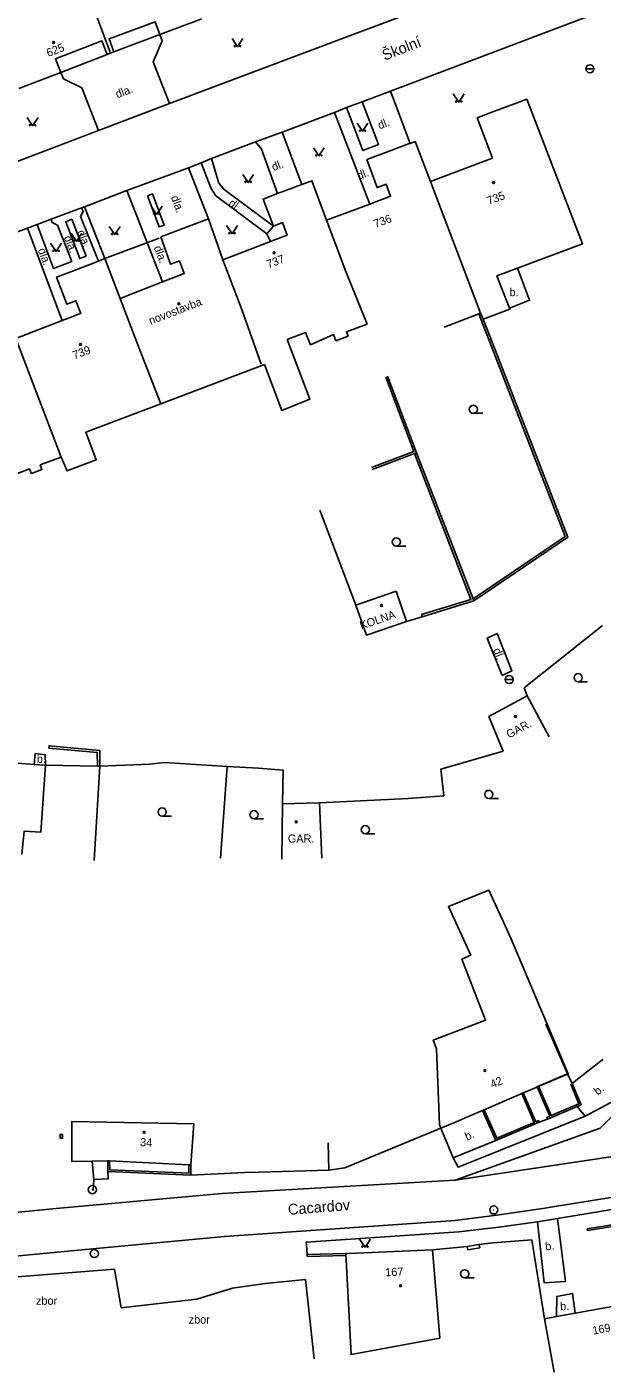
# Model space of a CAD drawing. Extents: x -577457 to -568404, y -1208466 to -1201387.
# Drawn here: x -575130.3 to -575077.3, y -1204372.1 to -1204248.2 of the extents above; entities that cross this region are included whole.
import ezdxf

# ---------------------------------------------------------------- set-up
doc = ezdxf.new("R2010")
doc.units = 0
for name, color, linetype in [('BUDOVY_MĚŘ', 7, 'Continuous'), ('BUDOVY_NEMĚŘ', 7, 'Continuous'), ('MAP_ZN_BP', 7, 'Continuous'), ('NÁZVY_ULIC_TOK_SMĚR', 7, 'Continuous'), ('OBVOD_PILÍŘE', 7, 'Continuous'), ('POMOC_POPIS', 7, 'Continuous'), ('ROZHRANÍ_PLOCH', 7, 'Continuous'), ('ZN_BUDOV', 7, 'Continuous'), ('ZN_DOPLŇKOVÉ', 7, 'Continuous'), ('ZN_KULTUR', 7, 'Continuous'), ('Č_POPIS_ORIENT', 7, 'Continuous')]:
    doc.layers.add(name, color=color, linetype=linetype)

msp = doc.modelspace()

# ---------------------------------------------------------------- linework, layer by layer
at = {"layer": 'BUDOVY_MĚŘ'}
for points in [[(-575124.33, -1204245.93), (-575122.57, -1204250.61)], [(-575122.25, -1204250.49), (-575122.7, -1204249.29), (-575118.46, -1204247.7), (-575118.01, -1204248.89)], [(-575114.15, -1204247.44), (-575118.01, -1204248.89)], [(-575118.01, -1204248.89), (-575122.25, -1204250.49)], [(-575122.88, -1204250.73), (-575123.36, -1204249.48), (-575127.62, -1204251.12), (-575127.13, -1204252.37)], [(-575122.88, -1204250.73), (-575127.13, -1204252.37)], [(-575122.57, -1204250.61), (-575122.88, -1204250.73)], [(-575122.25, -1204250.49), (-575122.57, -1204250.61)], [(-575127.13, -1204252.37), (-575130.99, -1204253.86)], [(-575085.09, -1204270.41), (-575079.1, -1204268.16), (-575084.25, -1204254.84), (-575084.88, -1204255.08)], [(-575087.2, -1204255.95), (-575088.8, -1204256.55), (-575087.4, -1204260.28)], [(-575094.98, -1204258.91), (-575095.12, -1204258.96)], [(-575093.11, -1204262.43), (-575094.53, -1204258.74), (-575094.98, -1204258.91)], [(-575097.56, -1204259.88), (-575098.96, -1204260.41), (-575098.01, -1204262.98), (-575097.18, -1204262.68), (-575096.78, -1204263.78), (-575098.7, -1204264.5)], [(-575088.22, -1204260.59), (-575093.11, -1204262.43)], [(-575102.67, -1204266), (-575104.04, -1204262.36), (-575104.94, -1204262.7)], [(-575107.18, -1204263.54), (-575108.52, -1204264.05), (-575107.56, -1204266.53)], [(-575098.7, -1204264.5), (-575102.67, -1204266)], [(-575113.55, -1204265.86), (-575117.92, -1204267.52)], [(-575112.21, -1204269.63), (-575113.55, -1204265.86)], [(-575107.56, -1204266.53), (-575106.74, -1204266.21), (-575106.29, -1204267.37)], [(-575100.9, -1204270.7), (-575102.67, -1204266)], [(-575117.92, -1204267.52), (-575117.03, -1204270.05), (-575116.22, -1204269.74), (-575115.78, -1204270.91), (-575117.77, -1204271.68)], [(-575107.84, -1204267.96), (-575112.21, -1204269.63)], [(-575107.53, -1204267.84), (-575107.84, -1204267.96)], [(-575123.08, -1204269.53), (-575123.67, -1204269.76)], [(-575119.9, -1204277.88), (-575123.08, -1204269.53)], [(-575112.21, -1204269.63), (-575110.43, -1204274.3)], [(-575126.07, -1204270.67), (-575127.53, -1204271.23), (-575126.59, -1204273.73), (-575125.75, -1204273.41), (-575125.31, -1204274.58), (-575125.5, -1204274.65)], [(-575085.84, -1204274.09), (-575086.99, -1204271.12), (-575085.09, -1204270.41)], [(-575117.77, -1204271.68), (-575121.69, -1204273.19)], [(-575126.43, -1204275.01), (-575127.02, -1204275.24)], [(-575091.84, -1204275.83), (-575088.65, -1204274.62)], [(-575088.65, -1204274.62), (-575088.49, -1204274.56), (-575088.25, -1204275.1)], [(-575088.25, -1204275.1), (-575085.8, -1204274.18), (-575085.84, -1204274.09)], [(-575127.02, -1204275.24), (-575131.28, -1204276.88), (-575129.49, -1204281.55)], [(-575095.3, -1204302.97), (-575096.27, -1204300.18), (-575099.98, -1204301.44)], [(-575099.98, -1204301.44), (-575099.01, -1204304.23), (-575095.3, -1204302.97)], [(-575084.2, -1204309.82), (-575087.73, -1204311.71), (-575086.43, -1204314.92)], [(-575082.19, -1204313.57), (-575084.2, -1204309.82)], [(-575130.72, -1204324.4), (-575130.51, -1204322.27), (-575128.99, -1204322.37), (-575128.56, -1204316.19)], [(-575128.56, -1204316.19), (-575123.77, -1204316.28)], [(-575123.54, -1204316.29), (-575124.07, -1204324.99)], [(-575123.77, -1204316.28), (-575123.54, -1204316.29)], [(-575106.73, -1204319.76), (-575103.32, -1204319.67)], [(-575103.32, -1204319.67), (-575103.12, -1204324.77)], [(-575106.78, -1204324.86), (-575106.73, -1204319.76)], [(-575082.48, -1204340.05), (-575080.5, -1204344.64)], [(-575077.22, -1204343.3), (-575077.35, -1204343.4)], [(-575083.29, -1204345.84), (-575083.15, -1204345.78)], [(-575083.15, -1204345.78), (-575080.5, -1204344.64)], [(-575080.06, -1204345.53), (-575080.5, -1204344.64)], [(-575079.72, -1204345.26), (-575080.06, -1204345.53)], [(-575088.18, -1204347.95), (-575084.7, -1204346.45)], [(-575084.7, -1204346.45), (-575084.56, -1204346.39)], [(-575084.56, -1204346.39), (-575084.33, -1204346.29)], [(-575083.52, -1204345.94), (-575083.29, -1204345.84)], [(-575088.47, -1204348.07), (-575088.33, -1204348.01)], [(-575088.33, -1204348.01), (-575088.18, -1204347.95)], [(-575092.15, -1204349.65), (-575090.96, -1204349.14)], [(-575122.82, -1204352.64), (-575122.65, -1204352.65)], [(-575122.65, -1204352.65), (-575115.34, -1204353.02)], [(-575115.34, -1204353.02), (-575115.17, -1204353.03)], [(-575099.92, -1204361.15), (-575092.93, -1204360.84)], [(-575079.78, -1204366.68), (-575072.46, -1204365.35)], [(-575082.6, -1204367.19), (-575081.5, -1204366.99)], [(-575081.71, -1204372.11), (-575082.6, -1204367.19)]]:
    msp.add_lwpolyline(points, dxfattribs=at)
at = {"layer": 'BUDOVY_NEMĚŘ'}
for points in [[(-575093.11, -1204262.43), (-575088.49, -1204274.56)], [(-575100.9, -1204270.7), (-575098.94, -1204275.57)], [(-575108.71, -1204279.24), (-575110.43, -1204274.3)], [(-575098.94, -1204275.57), (-575100.84, -1204276.26), (-575100.69, -1204276.66), (-575101.82, -1204277.09), (-575102.03, -1204276.53), (-575104.15, -1204277.46), (-575104.6, -1204276.34), (-575106.3, -1204276.99), (-575104.2, -1204282.49), (-575106.78, -1204283.53), (-575108.38, -1204279.29)], [(-575117.92, -1204282.9), (-575119.9, -1204277.88)], [(-575108.38, -1204279.29), (-575117.92, -1204282.9)], [(-575127.11, -1204287.82), (-575129.03, -1204288.54), (-575128.88, -1204288.95), (-575129.83, -1204289.32), (-575130.01, -1204288.9), (-575134.15, -1204290.49), (-575132.55, -1204294.7), (-575134.95, -1204295.55), (-575135.44, -1204295.72), (-575136.93, -1204291.79), (-575139.14, -1204286), (-575141.13, -1204280.81)], [(-575127.11, -1204287.82), (-575129.49, -1204281.55)], [(-575117.92, -1204282.9), (-575124.84, -1204285.52), (-575123.87, -1204288.06), (-575126.5, -1204289.06), (-575126.56, -1204289.09), (-575127.11, -1204287.82)], [(-575092.15, -1204349.65), (-575092.27, -1204349.31), (-575092.54, -1204342.32), (-575092.85, -1204341.54), (-575088.04, -1204339.69), (-575090.21, -1204334.08), (-575089.4, -1204333.7), (-575091.46, -1204329.23), (-575087.73, -1204327.71), (-575085.7, -1204332.12), (-575081.87, -1204341.23), (-575080.43, -1204344.62), (-575083.52, -1204345.94)], [(-575115.17, -1204353.03), (-575114.9, -1204349.24), (-575126.12, -1204349.01), (-575126.12, -1204352.71), (-575124.25, -1204352.69)], [(-575100.9, -1204361.18), (-575100.42, -1204370.5), (-575092.26, -1204368.98), (-575092.93, -1204360.84)]]:
    msp.add_lwpolyline(points, dxfattribs=at)
at = {"layer": 'MAP_ZN_BP'}
for centre, radius in [((-575124.24, -1204355.3), 0.375), ((-575124.24, -1204355.3), 0.0005), ((-575087.28, -1204357.17), 0.375), ((-575087.28, -1204357.17), 0.0005), ((-575124.06, -1204361.19), 0.375), ((-575124.06, -1204361.19), 0.0005)]:
    msp.add_circle(centre, radius, dxfattribs=at)
at = {"layer": 'OBVOD_PILÍŘE'}
msp.add_lwpolyline([(-575126.98, -1204350.23), (-575126.97, -1204350.57), (-575127.19, -1204350.56), (-575127.2, -1204350.22), (-575126.98, -1204350.23)], dxfattribs=at)
at = {"layer": 'ROZHRANÍ_PLOCH'}
for points in [[(-575088.25, -1204244.37), (-575100.8, -1204249.09)], [(-575074.57, -1204245.67), (-575096.8, -1204254.09)], [(-575118.01, -1204248.89), (-575117.8, -1204249.48), (-575118.64, -1204251.4), (-575117.14, -1204255.24)], [(-575100.8, -1204249.09), (-575117.14, -1204255.24)], [(-575127.13, -1204252.37), (-575126.9, -1204252.96), (-575125.2, -1204253.8), (-575123.67, -1204257.73)], [(-575117.14, -1204255.24), (-575123.67, -1204257.73)], [(-575099.4, -1204255.07), (-575100.84, -1204255.62)], [(-575099.4, -1204255.07), (-575097.88, -1204259.02), (-575099.34, -1204259.57), (-575100.84, -1204255.62)], [(-575096.8, -1204254.09), (-575099.4, -1204255.07)], [(-575096.8, -1204254.09), (-575094.98, -1204258.91)], [(-575101.94, -1204256.07), (-575106.77, -1204257.89)], [(-575100.84, -1204255.62), (-575101.94, -1204256.07)], [(-575101.94, -1204256.07), (-575098.7, -1204264.5)], [(-575123.67, -1204257.73), (-575133.37, -1204261.4)], [(-575109.22, -1204258.78), (-575113.28, -1204260.32)], [(-575106.77, -1204257.89), (-575109.22, -1204258.78)], [(-575109.22, -1204258.78), (-575108.67, -1204259.46), (-575107.18, -1204263.54)], [(-575106.77, -1204257.89), (-575104.94, -1204262.7)], [(-575115.39, -1204261.16), (-575121.05, -1204263.26)], [(-575114.22, -1204260.7), (-575115.39, -1204261.16)], [(-575113.55, -1204265.86), (-575115.39, -1204261.16)], [(-575113.28, -1204260.32), (-575114.22, -1204260.7)], [(-575114.22, -1204260.7), (-575113.32, -1204263.02), (-575112.89, -1204263.71), (-575108.16, -1204267.24)], [(-575113.28, -1204260.32), (-575112.58, -1204262.59), (-575112.09, -1204263.16), (-575107.56, -1204266.53)], [(-575121.05, -1204263.26), (-575124.97, -1204264.75), (-575125.25, -1204264.86)], [(-575121.05, -1204263.26), (-575117.77, -1204271.68)], [(-575119.16, -1204263.74), (-575118.69, -1204263.57), (-575117.62, -1204266.44), (-575118.09, -1204266.59), (-575119.16, -1204263.74)], [(-575128.02, -1204265.89), (-575125.25, -1204264.86)], [(-575125.25, -1204264.86), (-575125.08, -1204265.19), (-575125.33, -1204265.66), (-575123.67, -1204269.76)], [(-575124.97, -1204264.75), (-575123.08, -1204269.53)], [(-575130.22, -1204266.71), (-575129.32, -1204266.38)], [(-575129.32, -1204266.38), (-575127.8, -1204270.44), (-575126.14, -1204269.78), (-575127.46, -1204266.45), (-575127.95, -1204266.21), (-575128.02, -1204265.89)], [(-575129.32, -1204266.38), (-575128.02, -1204265.89)], [(-575124.8, -1204269.31), (-575126.13, -1204265.9), (-575126.68, -1204266.13), (-575125.39, -1204269.53), (-575124.8, -1204269.31)], [(-575130.22, -1204266.71), (-575134.46, -1204268.3)], [(-575130.22, -1204266.71), (-575127.02, -1204275.24)], [(-575107.56, -1204266.53), (-575108.16, -1204267.24)], [(-575108.16, -1204267.24), (-575107.84, -1204267.96)], [(-575085.09, -1204270.41), (-575083.98, -1204273.37), (-575085.84, -1204274.09)], [(-575088.65, -1204274.62), (-575080.7, -1204295.12), (-575089.19, -1204300.86)], [(-575019.09, -1204278.47), (-575018.74, -1204285.05), (-575020.55, -1204288.01), (-575032.55, -1204300.93), (-575042.42, -1204310.86), (-575043.09, -1204311.49), (-575046.96, -1204315.28), (-575054.41, -1204322.45), (-575062.29, -1204332.03), (-575067.25, -1204337.03), (-575071.61, -1204343.68), (-575077.49, -1204349.63), (-575090.83, -1204354.43)], [(-575086.67, -1204279.18), (-575080.46, -1204295.2), (-575089.12, -1204301.05)], [(-575086.51, -1204307.92), (-575085.61, -1204307.49), (-575086.97, -1204304.05), (-575087.88, -1204304.48), (-575086.51, -1204307.92)], [(-575123.54, -1204316.29), (-575123.55, -1204314.84), (-575128.22, -1204314.41), (-575128.24, -1204314.63), (-575123.78, -1204315.03), (-575123.77, -1204316.28)], [(-575129.58, -1204316.12), (-575129.51, -1204315.13), (-575128.57, -1204315.23), (-575128.56, -1204316.19)], [(-575112.08, -1204359.63), (-575090.82, -1204358.14), (-575086.79, -1204357.63), (-575082.77, -1204357.05), (-575081.47, -1204356.83), (-575075.35, -1204355.85), (-575069.24, -1204354.79), (-575063.15, -1204353.66), (-575057.07, -1204352.44), (-575055.38, -1204352.09), (-575050.7, -1204350.81), (-575046, -1204349.6), (-575041.29, -1204348.48), (-575040.87, -1204348.38), (-575026.09, -1204344.3), (-575011.33, -1204340.15), (-575011.2, -1204340.11), (-575008.41, -1204339.08), (-575005.89, -1204337.76), (-575001.29, -1204336.46), (-575001.25, -1204336.61), (-574992.97, -1204334.37), (-574965, -1204327.92)], [(-575081.4, -1204357.96), (-575074.91, -1204356.9), (-575068.44, -1204355.75), (-575061.98, -1204354.53), (-575055.54, -1204353.23), (-575055.19, -1204353.16), (-575051.32, -1204352.05), (-575047.63, -1204351.03), (-575044.17, -1204350.14), (-575040.71, -1204349.36), (-575023.53, -1204344.61), (-575010.76, -1204341.18), (-575008.02, -1204340.15), (-575005.48, -1204338.92), (-575003.67, -1204338.33)], [(-575075.21, -1204345.74), (-575074.67, -1204346.28), (-575078.88, -1204348.54)], [(-575078.88, -1204348.54), (-575079.59, -1204347.63)], [(-575091.02, -1204352.38), (-575090.57, -1204353.24), (-575078.88, -1204348.54)], [(-575092.15, -1204349.65), (-575091.02, -1204352.38)], [(-575091.02, -1204352.38), (-575087.09, -1204350.77)], [(-575073.03, -1204351.75), (-575090.83, -1204354.43)], [(-575124.25, -1204352.69), (-575124.11, -1204354.36)], [(-575124.11, -1204354.36), (-575124.17, -1204355.37)], [(-575124.11, -1204354.36), (-575122.79, -1204354.32), (-575122.81, -1204353.63)], [(-575112.31, -1204355.65), (-575090.83, -1204354.43)], [(-575140.82, -1204358.33), (-575127.58, -1204357.04), (-575112.31, -1204355.65)], [(-575083.25, -1204358.26), (-575082.63, -1204363.89), (-575080.68, -1204363.76), (-575081.4, -1204357.96)], [(-575081.4, -1204357.96), (-575083.25, -1204358.26)], [(-575083.25, -1204358.26), (-575086.81, -1204358.75), (-575090.51, -1204359.19), (-575104.55, -1204360.13), (-575104.53, -1204360.38)], [(-575112.08, -1204359.63), (-575126.84, -1204361), (-575139.69, -1204362.23)], [(-575081.5, -1204366.99), (-575081.46, -1204365.14), (-575080.03, -1204364.86), (-575079.78, -1204366.68)]]:
    msp.add_lwpolyline(points, dxfattribs=at)
at = {"layer": 'ZN_BUDOV'}
for centre in [(-575127.8, -1204249.62), (-575087.31, -1204262.53), (-575107.51, -1204269), (-575116.27, -1204273.68), (-575125.32, -1204277.44), (-575097.63, -1204301.48), (-575085.29, -1204311.71), (-575105.47, -1204321.41), (-575088.09, -1204344.33), (-575119.47, -1204350.02), (-575095.87, -1204364.15)]:
    msp.add_circle(centre, 0.0875, dxfattribs=at)
at = {"layer": 'ZN_DOPLŇKOVÉ'}
for p, q in [((-575078.81, -1204252.04), (-575078.06, -1204252.04)), ((-575086.23, -1204308.31), (-575085.48, -1204308.31))]:
    msp.add_line(p, q, dxfattribs=at)
for points in [[(-575084.88, -1204255.08), (-575087.2, -1204255.95)], [(-575095.12, -1204258.96), (-575097.56, -1204259.88)], [(-575087.4, -1204260.28), (-575088.22, -1204260.59)], [(-575104.94, -1204262.7), (-575107.18, -1204263.54)], [(-575123.08, -1204269.53), (-575118.08, -1204267.63)], [(-575106.29, -1204267.37), (-575107.53, -1204267.84)], [(-575123.67, -1204269.76), (-575126.07, -1204270.67)], [(-575125.5, -1204274.65), (-575126.43, -1204275.01)], [(-575088.25, -1204275.1), (-575086.67, -1204279.18)], [(-575097.23, -1204280.44), (-575094.64, -1204287.29), (-575098.54, -1204288.77)], [(-575094.38, -1204287.41), (-575097.05, -1204280.37)], [(-575094.57, -1204287.48), (-575098.47, -1204288.96)], [(-575094.38, -1204287.41), (-575094.57, -1204287.48)], [(-575094.57, -1204287.48), (-575089.38, -1204300.92), (-575093.92, -1204302.33), (-575093.86, -1204302.52)], [(-575094.38, -1204287.41), (-575089.19, -1204300.86)], [(-575099.98, -1204301.44), (-575103.29, -1204292.69)], [(-575089.12, -1204301.05), (-575093.86, -1204302.52)], [(-575089.19, -1204300.86), (-575089.12, -1204301.05)], [(-575093.86, -1204302.52), (-575095.3, -1204302.97)], [(-575084.2, -1204309.82), (-575084.47, -1204309.07), (-575077.27, -1204303.34)], [(-575131.49, -1204315.99), (-575129.58, -1204316.12)], [(-575123.54, -1204316.29), (-575118.96, -1204316.09), (-575117.58, -1204315.94), (-575111.81, -1204316.31)], [(-575095.16, -1204319.26), (-575091.88, -1204319.01), (-575092.16, -1204316.57), (-575086.43, -1204314.92)], [(-575129.58, -1204316.12), (-575128.56, -1204316.19)], [(-575112.45, -1204324.75), (-575111.81, -1204316.31)], [(-575111.81, -1204316.31), (-575108.95, -1204316.47), (-575106.68, -1204316.65), (-575106.73, -1204319.76)], [(-575103.32, -1204319.67), (-575095.16, -1204319.26)], [(-575077.35, -1204343.4), (-575079.72, -1204345.26)], [(-575080.2, -1204345.59), (-575079.44, -1204347.39), (-575081.99, -1204348.48), (-575083.15, -1204345.78)], [(-575080.06, -1204345.53), (-575079.23, -1204347.48), (-575079.59, -1204347.63)], [(-575084.7, -1204346.45), (-575083.56, -1204349.11), (-575087, -1204350.57), (-575088.18, -1204347.95)], [(-575083.09, -1204349.08), (-575083.15, -1204348.94), (-575083.41, -1204349.05), (-575084.56, -1204346.39)], [(-575084.33, -1204346.29), (-575083.52, -1204345.94)], [(-575082.33, -1204348.8), (-575082.39, -1204348.65), (-575082.13, -1204348.54), (-575083.29, -1204345.84)], [(-575090.96, -1204349.14), (-575088.47, -1204348.07)], [(-575088.33, -1204348.01), (-575087.09, -1204350.77)], [(-575079.59, -1204347.63), (-575082.33, -1204348.8)], [(-575087.09, -1204350.77), (-575083.09, -1204349.08)], [(-575082.33, -1204348.8), (-575083.09, -1204349.08)], [(-575092.15, -1204349.65), (-575101, -1204353.3)], [(-575102.53, -1204351), (-575102.46, -1204353.5)], [(-575124.25, -1204352.69), (-575122.82, -1204352.64)], [(-575122.81, -1204353.63), (-575122.82, -1204352.64)], [(-575115.34, -1204353.02), (-575115.35, -1204353.79), (-575122.64, -1204353.47), (-575122.65, -1204352.65)], [(-575115.17, -1204353.03), (-575115.18, -1204353.97)], [(-575115.18, -1204353.97), (-575122.81, -1204353.63)], [(-575110.23, -1204353.73), (-575115.18, -1204353.97)], [(-575108.89, -1204353.68), (-575110.23, -1204353.73)], [(-575102.46, -1204353.5), (-575108.89, -1204353.68)], [(-575102.46, -1204353.5), (-575101, -1204353.3)], [(-575078.67, -1204358.92), (-575073.53, -1204358.08)], [(-575073.51, -1204358.24), (-575078.65, -1204359.08), (-575078.67, -1204358.92)], [(-575104.53, -1204360.38), (-575104.47, -1204361.29)], [(-575092.93, -1204360.84), (-575089.72, -1204360.54)], [(-575089.72, -1204360.54), (-575089.67, -1204360.84), (-575088.57, -1204360.66), (-575088.62, -1204360.36)], [(-575089.72, -1204360.54), (-575088.62, -1204360.36)], [(-575088.62, -1204360.36), (-575087.37, -1204360.2)], [(-575087.37, -1204360.2), (-575083.79, -1204359.94)], [(-575083.79, -1204359.94), (-575082.6, -1204367.19)], [(-575104.47, -1204361.29), (-575100.9, -1204361.18)], [(-575104.47, -1204361.29), (-575104.45, -1204361.47)], [(-575104.45, -1204361.47), (-575100.89, -1204361.36), (-575100.9, -1204361.18)], [(-575100.9, -1204361.18), (-575099.92, -1204361.15)], [(-575121.57, -1204366.19), (-575122.21, -1204362.62), (-575132.65, -1204363.45), (-575134.35, -1204363.67)], [(-575103.82, -1204370.88), (-575104.62, -1204363.59), (-575108.32, -1204363.96), (-575111.32, -1204364.39), (-575114.63, -1204365.38), (-575121.57, -1204366.19)], [(-575081.5, -1204366.99), (-575079.78, -1204366.68)]]:
    msp.add_lwpolyline(points, dxfattribs=at)
for centre in [(-575078.43, -1204252.04), (-575085.86, -1204308.31)]:
    msp.add_circle(centre, 0.375, dxfattribs=at)
at = {"layer": 'ZN_KULTUR'}
for p, q in [((-575089.16, -1204283.78), (-575088.29, -1204283.78)), ((-575096.25, -1204296.01), (-575095.38, -1204296.01)), ((-575079.51, -1204308.51), (-575078.64, -1204308.51)), ((-575087.74, -1204319.27), (-575086.86, -1204319.27)), ((-575117.81, -1204320.89), (-575116.94, -1204320.89)), ((-575109.35, -1204321.14), (-575108.47, -1204321.14)), ((-575099.1, -1204322.52), (-575098.22, -1204322.52)), ((-575089.96, -1204363.44), (-575089.08, -1204363.44))]:
    msp.add_line(p, q, dxfattribs=at)
for points in [[(-575111.37, -1204249.26), (-575110.87, -1204250.01), (-575110.37, -1204249.26)], [(-575091.01, -1204254.35), (-575090.51, -1204255.1), (-575090.01, -1204254.35)], [(-575130.24, -1204256.54), (-575129.74, -1204257.29), (-575129.24, -1204256.54)], [(-575099.87, -1204257.05), (-575099.37, -1204257.8), (-575098.87, -1204257.05)], [(-575103.88, -1204259.32), (-575103.38, -1204260.07), (-575102.88, -1204259.32)], [(-575110.39, -1204261.77), (-575109.89, -1204262.52), (-575109.39, -1204261.77)], [(-575118.82, -1204264.71), (-575118.32, -1204265.46), (-575117.82, -1204264.71)], [(-575126.19, -1204267.19), (-575125.69, -1204267.94), (-575125.19, -1204267.19)], [(-575122.68, -1204266.56), (-575122.18, -1204267.31), (-575121.68, -1204266.56)], [(-575111.88, -1204266.49), (-575111.38, -1204267.24), (-575110.88, -1204266.49)], [(-575128.08, -1204268.12), (-575127.58, -1204268.87), (-575127.08, -1204268.12)], [(-575099.63, -1204359.85), (-575099.13, -1204360.6), (-575098.63, -1204359.85)]]:
    msp.add_lwpolyline(points, dxfattribs=at)
for centre, radius in [((-575111.12, -1204249.96), 0.05), ((-575110.62, -1204249.96), 0.05), ((-575090.76, -1204255.05), 0.05), ((-575090.26, -1204255.05), 0.05), ((-575129.99, -1204257.24), 0.05), ((-575129.49, -1204257.24), 0.05), ((-575099.62, -1204257.75), 0.05), ((-575099.12, -1204257.75), 0.05), ((-575103.63, -1204260.02), 0.05), ((-575103.13, -1204260.02), 0.05), ((-575110.14, -1204262.47), 0.05), ((-575109.64, -1204262.47), 0.05), ((-575118.57, -1204265.41), 0.05), ((-575118.07, -1204265.41), 0.05), ((-575122.43, -1204267.26), 0.05), ((-575121.93, -1204267.26), 0.05), ((-575111.63, -1204267.19), 0.05), ((-575111.13, -1204267.19), 0.05), ((-575127.83, -1204268.82), 0.05), ((-575127.33, -1204268.82), 0.05), ((-575125.94, -1204267.89), 0.05), ((-575125.44, -1204267.89), 0.05), ((-575089.16, -1204283.41), 0.375), ((-575096.25, -1204295.63), 0.375), ((-575079.51, -1204308.13), 0.375), ((-575087.74, -1204318.89), 0.375), ((-575117.81, -1204320.51), 0.375), ((-575109.35, -1204320.76), 0.375), ((-575099.1, -1204322.14), 0.375), ((-575099.38, -1204360.55), 0.05), ((-575098.88, -1204360.55), 0.05), ((-575089.96, -1204363.06), 0.375)]:
    msp.add_circle(centre, radius, dxfattribs=at)

# ---------------------------------------------------------------- texts
at = {"layer": 'NÁZVY_ULIC_TOK_SMĚR'}
for s, rotation, p in [('Školní', 21.21, (-575097.33, -1204251.3)), ('Cacardov', 4.47, (-575106.19, -1204357.63))]:
    msp.add_text(s, height=1, rotation=rotation, dxfattribs=at).set_placement(p)
at = {"layer": 'POMOC_POPIS'}
for s, rotation, p in [('dla.', 20.87, (-575121.94, -1204254.77)), ('dl.', 20.66, (-575097.79, -1204257.63)), ('dl.', 20.65, (-575107.56, -1204261.47)), ('dl.', 20.66, (-575099.7, -1204262.28)), ('dla.', 290.45, (-575117.02, -1204263.87)), ('dl.', 322.46, (-575111.76, -1204264.55)), ('dla.', 291.62, (-575126.88, -1204267.57)), ('dla.', 291.31, (-575125.65, -1204267.06)), ('dla.', 290.56, (-575129.27, -1204268.72)), ('dla.', 291.28, (-575118.6, -1204268.5)), ('novostavba', 21.07, (-575118.87, -1204275.63)), ('KOLNA', 18.76, (-575099.47, -1204303.71)), ('dl.', 291.65, (-575087.36, -1204305.58)), ('GAR.', 28.17, (-575085.88, -1204313.75)), ('b.', 38.16, (-575077.71, -1204346.64)), ('b.', 23.28, (-575089.75, -1204350.8)), ('b.', 5.22, (-575082.51, -1204360.9)), ('b.', 5.22, (-575081.14, -1204366.44))]:
    msp.add_text(s, height=0.75, rotation=rotation, dxfattribs=at).set_placement(p)
for s, p in [('b.', (-575085.83, -1204272.99)), ('b.', (-575129.35, -1204315.99)), ('GAR.', (-575106.24, -1204323.33)), ('zbor', (-575129.43, -1204365.91)), ('zbor', (-575115.37, -1204367.64))]:
    msp.add_text(s, height=0.75, dxfattribs=at).set_placement(p)
at = {"layer": 'Č_POPIS_ORIENT'}
for s, rotation, p in [('625', 21.1, (-575128.29, -1204250.96)), ('735', 20.62, (-575087.74, -1204264.59)), ('736', 20.65, (-575098.17, -1204266.71)), ('737', 20.9, (-575108.03, -1204270.44)), ('739', 20.74, (-575125.89, -1204278.82)), ('42', 23.28, (-575087.41, -1204345.98)), ('34', 357.07, (-575119.86, -1204351.29)), ('167', 2.53, (-575097.26, -1204363.29)), ('169', 10.31, (-575078.13, -1204368.66))]:
    msp.add_text(s, height=0.75, rotation=rotation, dxfattribs=at).set_placement(p)

doc.saveas('drawing.dxf')
